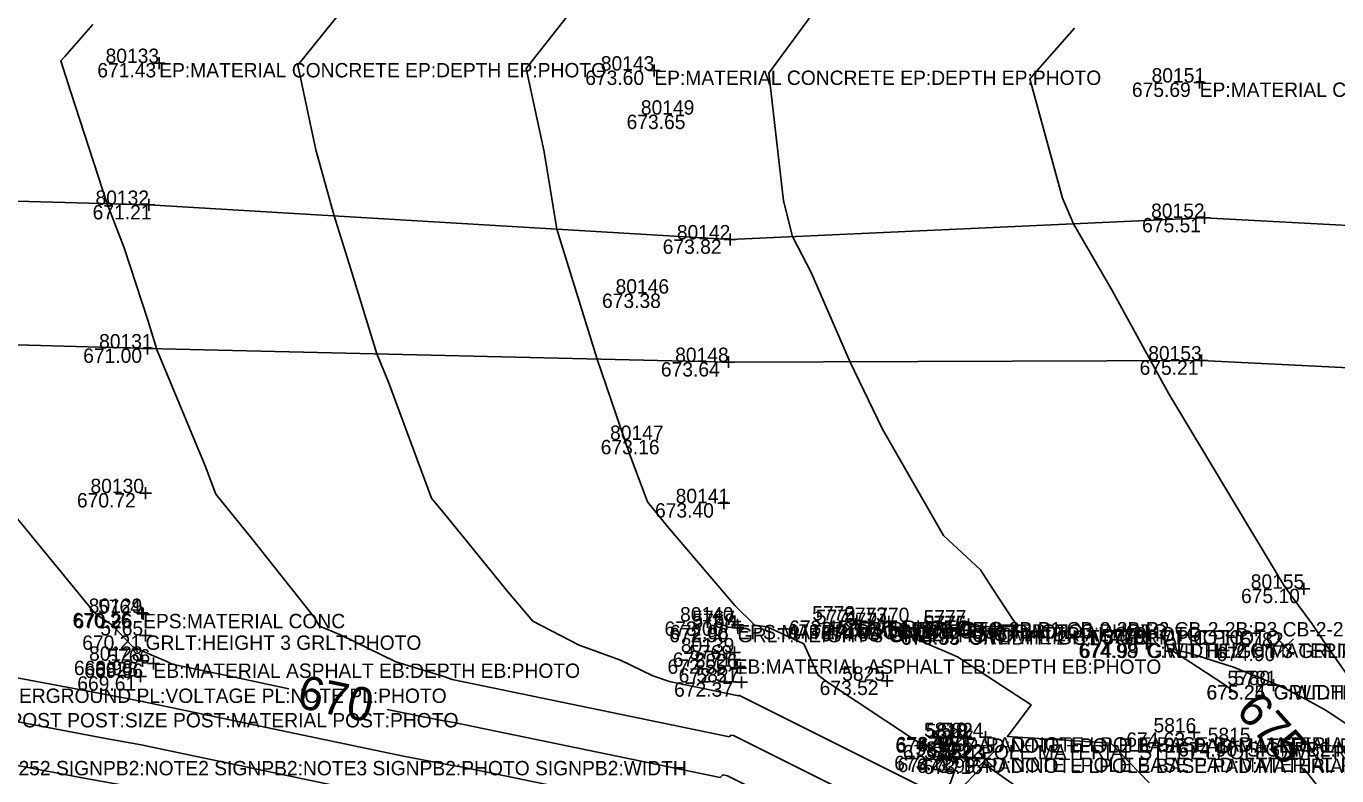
# Model space of a CAD drawing. Extents: x 2129350 to 2137777, y 657588 to 659885.
# Drawn here: x 2132303.8 to 2132413.1, y 658258.4 to 658320.9 of the extents above; entities that cross this region are included whole.
import ezdxf

# ---------------------------------------------------------------- set-up
doc = ezdxf.new("R2010")
doc.units = 0
for name, color, linetype in [('DT_X_Contour_Major', 7, 'Continuous'), ('DT_X_Contour_Minor', 7, 'Continuous'), ('PV_X_COP', 7, 'Continuous'), ('SV_X_Random_Point', 7, 'Continuous'), ('SV_X_Shot_Marker', 7, 'Continuous'), ('SV_X_Text_Comment', 7, 'Continuous'), ('SV_X_Text_Elevation', 7, 'Continuous'), ('SV_X_Text_Name', 7, 'Continuous')]:
    doc.layers.add(name, color=color, linetype=linetype)

msp = doc.modelspace()

# ---------------------------------------------------------------- linework, layer by layer
at = {"layer": 'DT_X_Contour_Major'}
for points in [[(2132293.23, 658326.1), (2132285.81, 658318.48), (2132286.4, 658316.67), (2132289.82, 658306.68), (2132293.45, 658300.04), (2132295.45, 658294.55), (2132297.78, 658289.59), (2132301.02, 658282.15), (2132303.05, 658279.82), (2132309.52, 658271.93), (2132309.75, 658271.74), (2132310.9, 658270.99), (2132312.69, 658269.13), (2132314.2, 658268.47), (2132315.52, 658267.91), (2132315.85, 658267.75), (2132316.2, 658267.64), (2132321.17, 658266.59), (2132325.68, 658265.64)], [(2132391.2, 658320.77), (2132387.49, 658316.53), (2132390.21, 658306.58), (2132391.13, 658304.42), (2132394.35, 658298.86), (2132397.55, 658293.02), (2132399.09, 658290.24), (2132408.69, 658274.23), (2132409.13, 658273.61), (2132409.22, 658273.48), (2132409.37, 658273.3), (2132409.9, 658272.57), (2132411.01, 658271.09), (2132412.16, 658269.34), (2132417.27, 658262.09)], [(2132414.73, 658262.13), (2132413.01, 658263.28), (2132412.05, 658263.89), (2132410.53, 658264.74), (2132409.04, 658265.52), (2132409, 658265.54), (2132407.78, 658266.11), (2132407.77, 658266.11), (2132406.77, 658266.49), (2132404.56, 658267.42), (2132403.86, 658267.64), (2132400.97, 658268.56), (2132400.69, 658268.63), (2132399.13, 658268.98), (2132399.08, 658268.99), (2132400.87, 658267.86), (2132403.59, 658266.08), (2132404.75, 658265.21)], [(2132333.9, 658263.91), (2132336.9, 658263.28), (2132338.61, 658262.97), (2132339.45, 658262.81), (2132361.67, 658258.22), (2132361.89, 658258.45), (2132362.27, 658258.37), (2132376.68, 658251.16), (2132376, 658249.33), (2132378.52, 658247.51), (2132380.47, 658249.52), (2132408.57, 658229.88), (2132413.72, 658225.91), (2132416.46, 658220.37)], [(2132410.34, 658258.99), (2132411.86, 658257.04), (2132412.26, 658256.56), (2132412.51, 658256.2), (2132412.68, 658255.92), (2132412.78, 658255.73), (2132412.85, 658255.57), (2132414.84, 658252.35), (2132422.7, 658241.94), (2132422.96, 658241.23), (2132423.2, 658240.21), (2132423.3, 658238.61), (2132423.25, 658237.29), (2132426.26, 658230.79), (2132426.53, 658232.02), (2132426.14, 658237.04), (2132429.9, 658230.2), (2132435.08, 658214.78), (2132436.4, 658208.94), (2132443, 658190.38), (2132443.77, 658185.41), (2132445.36, 658184.91), (2132446.72, 658180.65)]]:
    msp.add_lwpolyline(points, dxfattribs=at)
at = {"layer": 'DT_X_Contour_Minor'}
for points in [[(2132370.75, 658323.87), (2132365.73, 658317.01), (2132366.94, 658306.36), (2132367.69, 658303.36), (2132369.25, 658300.37), (2132372.48, 658292.93), (2132375.2, 658287.3), (2132380.3, 658278.42), (2132383.37, 658275.57), (2132384.36, 658273.99), (2132386.07, 658271.41), (2132386.5, 658270.82), (2132386.02, 658270.83), (2132385.78, 658270.83), (2132382.37, 658270.81), (2132382.37, 658270.52), (2132377, 658270.74), (2132376.14, 658270.8), (2132375.79, 658270.8), (2132375.74, 658270.8), (2132375.74, 658270.79), (2132375.79, 658270.7), (2132375.81, 658270.69), (2132380.18, 658268.86), (2132381.46, 658268.3), (2132387.61, 658264.28), (2132385.62, 658261.64), (2132394.23, 658261.08), (2132397.44, 658257.79)], [(2132309.35, 658321.06), (2132307.02, 658318.39), (2132306.67, 658318.03), (2132307.52, 658315.42), (2132310.55, 658306.1), (2132311.97, 658302.44), (2132313.93, 658296.39), (2132314.57, 658294.31), (2132314.66, 658294.01), (2132318.71, 658284.24), (2132319.59, 658281.86), (2132322.58, 658278.19), (2132327.81, 658271.61), (2132328.26, 658270.86), (2132330.01, 658270.12), (2132334.61, 658267.88), (2132338.61, 658266.65), (2132339.3, 658266.41), (2132362.43, 658261.63), (2132362.55, 658261.76), (2132362.77, 658261.72), (2132378.29, 658253.96)], [(2132329.91, 658321.99), (2132326.43, 658317.67), (2132327.95, 658310.61), (2132329.47, 658305.09), (2132330.71, 658301.08), (2132333.03, 658293.58), (2132334.01, 658291.23), (2132337.59, 658281.54), (2132338.66, 658280.24), (2132343.99, 658273.69), (2132346.05, 658271.27), (2132349.9, 658269.27), (2132353.36, 658268.02), (2132356.05, 658266.71), (2132357.44, 658266.23), (2132363.19, 658265.04), (2132363.22, 658265.07), (2132363.27, 658265.06), (2132379.9, 658256.75), (2132379.11, 658254.63), (2132380.37, 658253.73), (2132382.62, 658256.07), (2132415.23, 658233.28)], [(2132349.15, 658322.06), (2132345.48, 658317.38), (2132346.98, 658310.45), (2132348.04, 658303.99), (2132349.91, 658297.97), (2132351.41, 658293.15), (2132354.08, 658285.33), (2132355.59, 658281.23), (2132357.27, 658279.17), (2132362.92, 658272.54), (2132364.46, 658271.01), (2132364.39, 658270.96), (2132365.59, 658270.79), (2132368.64, 658269.37), (2132369.8, 658266.8), (2132370.54, 658266.25), (2132377.96, 658261.32), (2132381.5, 658259.55), (2132380.67, 658257.29), (2132381.29, 658256.84), (2132383.7, 658259.34), (2132418.56, 658234.97)], [(2132302.73, 658266.61), (2132312.21, 658264.81), (2132313.33, 658264.6), (2132313.53, 658264.56), (2132313.61, 658264.54), (2132335.25, 658260), (2132338.74, 658259.35), (2132340.47, 658259.04), (2132360.91, 658254.81), (2132361.22, 658255.14), (2132361.76, 658255.02), (2132375.07, 658248.37), (2132374.44, 658246.67), (2132377.6, 658244.4), (2132379.39, 658246.25), (2132405.23, 658228.18), (2132411.56, 658223.31), (2132416.18, 658213.97), (2132417.08, 658213.27), (2132420.19, 658200.58), (2132420.67, 658195.74), (2132424.63, 658179.5)], [(2132288.37, 658265.69), (2132310.27, 658261.52), (2132313.37, 658260.96), (2132313.55, 658260.92), (2132313.77, 658260.88), (2132333.6, 658256.71), (2132338.87, 658255.74), (2132341.49, 658255.26), (2132360.16, 658251.4), (2132360.56, 658251.83), (2132361.26, 658251.68), (2132373.46, 658245.57), (2132372.89, 658244.02), (2132376.68, 658241.29), (2132378.31, 658242.98), (2132401.9, 658226.49), (2132409.41, 658220.71), (2132413.64, 658212.15), (2132414.71, 658211.31), (2132417.56, 658199.67), (2132418.13, 658193.95), (2132421.74, 658179.16)], [(2132288.45, 658262.02), (2132308.33, 658258.23), (2132313.41, 658257.31), (2132313.57, 658257.28), (2132313.94, 658257.21), (2132331.95, 658253.42), (2132339, 658252.13), (2132342.5, 658251.48), (2132359.4, 658247.99), (2132359.89, 658248.52), (2132360.75, 658248.33), (2132371.85, 658242.78), (2132371.33, 658241.36), (2132375.76, 658238.18), (2132377.23, 658239.71), (2132398.57, 658224.79), (2132407.25, 658218.11), (2132411.1, 658210.32), (2132412.34, 658209.35), (2132414.94, 658198.76), (2132415.59, 658192.16), (2132418.84, 658178.82)]]:
    msp.add_lwpolyline(points, dxfattribs=at)
at = {"layer": 'PV_X_COP'}
for points in [[(2131876.1, 658278.75), (2131906.34, 658281.77), (2131958.03, 658288), (2131975.12, 658289.49), (2132011.14, 658296.11), (2132023.11, 658297.81), (2132055.44, 658301.38), (2132113.5, 658304.52), (2132161.57, 658306.03), (2132213.08, 658306.94), (2132256.96, 658307.59), (2132314.02, 658306.01), (2132362.5, 658303.13), (2132402.04, 658304.92), (2132433.33, 658303.27)], [(2131876.1, 658278.75), (2131906.34, 658281.77), (2131958.03, 658288), (2131975.12, 658289.49), (2132011.14, 658296.11), (2132023.11, 658297.81), (2132055.44, 658301.38), (2132113.5, 658304.52), (2132161.57, 658306.03), (2132213.08, 658306.94), (2132256.96, 658307.59), (2132314.02, 658306.01), (2132362.5, 658303.13), (2132402.04, 658304.92), (2132433.33, 658303.27)], [(2132012.72, 658285.93), (2132024.89, 658286.11), (2132056.15, 658288.59), (2132113.91, 658292.02), (2132161.2, 658293.85), (2132212.85, 658295.35), (2132257.33, 658295.62), (2132313.9, 658294.03), (2132362.37, 658292.9), (2132401.81, 658293.03), (2132433.02, 658291.47)], [(2132012.72, 658285.93), (2132024.89, 658286.11), (2132056.15, 658288.59), (2132113.91, 658292.02), (2132161.2, 658293.85), (2132212.85, 658295.35), (2132257.33, 658295.62), (2132313.9, 658294.03), (2132362.37, 658292.9), (2132401.81, 658293.03), (2132433.02, 658291.47)]]:
    msp.add_lwpolyline(points, dxfattribs=at)
at = {"layer": 'SV_X_Random_Point'}
for p, q in [((2132408.14, 658268.47), (2132409.47, 658269.8)), ((2132408.14, 658269.8), (2132409.47, 658268.47)), ((2132381.3, 658260.94), (2132382.63, 658262.28)), ((2132381.3, 658262.28), (2132382.63, 658260.94)), ((2132381.12, 658259.38), (2132382.46, 658260.71)), ((2132381.12, 658260.71), (2132382.46, 658259.38)), ((2132383.16, 658259.05), (2132384.49, 658260.38)), ((2132383.16, 658260.38), (2132384.49, 658259.05))]:
    msp.add_line(p, q, dxfattribs=at)
at = {"layer": 'SV_X_Shot_Marker'}
for p, q in [((2132314.38, 658317.85), (2132315.38, 658317.85)), ((2132314.88, 658318.35), (2132314.88, 658317.35)), ((2132314.88, 658317.85), (2132314.88, 658317.85)), ((2132355.67, 658317.22), (2132356.67, 658317.22)), ((2132356.17, 658317.72), (2132356.17, 658316.72)), ((2132356.17, 658317.22), (2132356.17, 658317.22)), ((2132401.65, 658316.72), (2132401.65, 658315.72)), ((2132401.15, 658316.22), (2132402.15, 658316.22)), ((2132401.65, 658316.22), (2132401.65, 658316.22)), ((2132313.52, 658306.01), (2132314.52, 658306.01)), ((2132314.02, 658306.51), (2132314.02, 658305.51)), ((2132314.02, 658306.01), (2132314.02, 658306.01)), ((2132401.54, 658304.92), (2132402.54, 658304.92)), ((2132402.04, 658305.42), (2132402.04, 658304.42)), ((2132402.04, 658304.92), (2132402.04, 658304.92)), ((2132362.5, 658303.63), (2132362.5, 658302.63)), ((2132362, 658303.13), (2132363, 658303.13)), ((2132362.5, 658303.13), (2132362.5, 658303.13)), ((2132313.4, 658294.03), (2132314.4, 658294.03)), ((2132313.9, 658294.53), (2132313.9, 658293.53)), ((2132313.9, 658294.03), (2132313.9, 658294.03)), ((2132361.87, 658292.9), (2132362.87, 658292.9)), ((2132362.37, 658293.4), (2132362.37, 658292.4)), ((2132362.37, 658292.9), (2132362.37, 658292.9)), ((2132401.31, 658293.03), (2132402.31, 658293.03)), ((2132401.81, 658293.53), (2132401.81, 658292.53)), ((2132401.81, 658293.03), (2132401.81, 658293.03)), ((2132313.23, 658281.96), (2132314.23, 658281.96)), ((2132313.73, 658282.46), (2132313.73, 658281.46)), ((2132313.73, 658281.96), (2132313.73, 658281.96)), ((2132361.48, 658281.12), (2132362.48, 658281.12)), ((2132361.98, 658281.62), (2132361.98, 658280.62)), ((2132361.98, 658281.12), (2132361.98, 658281.12)), ((2132410.35, 658274.48), (2132410.35, 658273.48)), ((2132409.85, 658273.98), (2132410.85, 658273.98)), ((2132410.35, 658273.98), (2132410.35, 658273.98)), ((2132312.94, 658271.96), (2132313.94, 658271.96)), ((2132313.04, 658271.88), (2132314.04, 658271.88)), ((2132313.44, 658272.46), (2132313.44, 658271.46)), ((2132313.44, 658271.96), (2132313.44, 658271.96)), ((2132313.54, 658272.38), (2132313.54, 658271.38)), ((2132313.54, 658271.88), (2132313.54, 658271.88)), ((2132362.38, 658271.25), (2132363.38, 658271.25)), ((2132362.6, 658270.96), (2132363.6, 658270.96)), ((2132362.88, 658271.75), (2132362.88, 658270.75)), ((2132362.88, 658271.25), (2132362.88, 658271.25)), ((2132363.1, 658271.46), (2132363.1, 658270.46)), ((2132363.1, 658270.96), (2132363.1, 658270.96)), ((2132363.13, 658271.21), (2132363.13, 658270.21)), ((2132372.44, 658271.02), (2132373.44, 658271.02)), ((2132372.56, 658271.33), (2132373.56, 658271.33)), ((2132372.94, 658271.52), (2132372.94, 658270.52)), ((2132372.94, 658271.02), (2132372.94, 658271.02)), ((2132373.06, 658271.83), (2132373.06, 658270.83)), ((2132373.06, 658271.33), (2132373.06, 658271.33)), ((2132375.23, 658271.21), (2132376.23, 658271.21)), ((2132375.29, 658270.79), (2132376.29, 658270.79)), ((2132375.73, 658271.71), (2132375.73, 658270.71)), ((2132375.73, 658271.21), (2132375.73, 658271.21)), ((2132375.79, 658271.29), (2132375.79, 658270.29)), ((2132375.79, 658270.79), (2132375.79, 658270.79)), ((2132381.87, 658271.01), (2132382.87, 658271.01)), ((2132382.37, 658271.51), (2132382.37, 658270.51)), ((2132382.37, 658271.03), (2132382.37, 658270.03)), ((2132382.37, 658271.01), (2132382.37, 658271.01)), ((2132382.38, 658271), (2132382.38, 658270)), ((2132313.24, 658270.08), (2132314.24, 658270.08)), ((2132313.74, 658270.58), (2132313.74, 658269.58)), ((2132313.74, 658270.08), (2132313.74, 658270.08)), ((2132362.63, 658270.71), (2132363.63, 658270.71)), ((2132363.13, 658270.71), (2132363.13, 658270.71)), ((2132381.87, 658270.53), (2132382.87, 658270.53)), ((2132381.88, 658270.5), (2132382.88, 658270.5)), ((2132382.37, 658270.53), (2132382.37, 658270.53)), ((2132382.38, 658270.5), (2132382.38, 658270.5)), ((2132397.21, 658269.92), (2132397.21, 658268.92)), ((2132397.31, 658269.9), (2132397.31, 658268.9)), ((2132362.36, 658268.67), (2132363.36, 658268.67)), ((2132362.86, 658269.17), (2132362.86, 658268.17)), ((2132362.86, 658268.67), (2132362.86, 658268.67)), ((2132362.87, 658268.58), (2132362.87, 658267.58)), ((2132396.71, 658269.42), (2132397.71, 658269.42)), ((2132396.81, 658269.4), (2132397.81, 658269.4)), ((2132397.21, 658269.42), (2132397.21, 658269.42)), ((2132397.31, 658269.4), (2132397.31, 658269.4)), ((2132312.98, 658267.97), (2132313.98, 658267.97)), ((2132313.48, 658268.47), (2132313.48, 658267.47)), ((2132313.48, 658267.97), (2132313.48, 658267.97)), ((2132313.9, 658267.74), (2132314.9, 658267.74)), ((2132314.4, 658268.24), (2132314.4, 658267.24)), ((2132314.4, 658267.74), (2132314.4, 658267.74)), ((2132362.37, 658268.08), (2132363.37, 658268.08)), ((2132362.87, 658268.08), (2132362.87, 658268.08)), ((2132363.37, 658267.85), (2132363.37, 658266.85)), ((2132312.81, 658266.67), (2132313.81, 658266.67)), ((2132313.31, 658267.17), (2132313.31, 658266.17)), ((2132313.31, 658266.67), (2132313.31, 658266.67)), ((2132362.87, 658267.35), (2132363.87, 658267.35)), ((2132363.37, 658267.35), (2132363.37, 658267.35)), ((2132363.44, 658266.67), (2132363.44, 658265.67)), ((2132375.59, 658266.8), (2132375.59, 658265.8)), ((2132407.82, 658266.44), (2132407.82, 658265.44)), ((2132407.82, 658266.43), (2132407.82, 658265.43)), ((2132362.94, 658266.17), (2132363.94, 658266.17)), ((2132363.44, 658266.17), (2132363.44, 658266.17)), ((2132375.09, 658266.3), (2132376.09, 658266.3)), ((2132375.59, 658266.3), (2132375.59, 658266.3)), ((2132407.32, 658265.94), (2132408.32, 658265.94)), ((2132407.32, 658265.93), (2132408.32, 658265.93)), ((2132407.82, 658265.94), (2132407.82, 658265.94)), ((2132407.82, 658265.93), (2132407.82, 658265.93)), ((2132383.8, 658262.09), (2132383.8, 658261.09)), ((2132401.18, 658262.49), (2132401.18, 658261.49)), ((2132381.61, 658261.5), (2132382.61, 658261.5)), ((2132382.11, 658262), (2132382.11, 658261)), ((2132382.11, 658261.5), (2132382.11, 658261.5)), ((2132383.3, 658261.59), (2132384.3, 658261.59)), ((2132383.8, 658261.59), (2132383.8, 658261.59)), ((2132400.68, 658261.99), (2132401.68, 658261.99)), ((2132401.18, 658261.99), (2132401.18, 658261.99)), ((2132381.69, 658259.89), (2132382.69, 658259.89)), ((2132382.19, 658260.39), (2132382.19, 658259.39)), ((2132382.19, 658259.89), (2132382.19, 658259.89)), ((2132383.73, 658260.31), (2132383.73, 658259.31)), ((2132383.23, 658259.81), (2132384.23, 658259.81)), ((2132383.73, 658259.81), (2132383.73, 658259.81))]:
    msp.add_line(p, q, dxfattribs=at)

# ---------------------------------------------------------------- texts
at = {"layer": 'DT_X_Contour_Major'}
for s, rotation, p in [('670', 348.1256, (2132326.27, 658264.09)), ('675', 311.9159, (2132404.58, 658263.73))]:
    msp.add_text(s, height=2.8, rotation=rotation, dxfattribs=at).set_placement(p)
at = {"layer": 'SV_X_Text_Comment'}
for s, p in [('EP:MATERIAL CONCRETE EP:DEPTH EP:PHOTO', (2132314.88, 658316.65)), ('EP:MATERIAL CONCRETE EP:DEPTH EP:PHOTO', (2132356.17, 658316.02)), ('EP:MATERIAL CONCRETE EP:DEPTH EP:PHOTO', (2132401.65, 658315.02)), ('EPS:MATERIAL CONC', (2132313.54, 658270.68)), ('EPS:MATERIAL CONC', (2132363.1, 658269.76)), ('C:WIDTH 2 C:MATERIAL C:PHOTO', (2132372.94, 658269.82)), ('GUT:PHOTO', (2132373.06, 658270.13)), ('GUT:PHOTO', (2132375.73, 658270.01)), ('C:WIDTH 2 C:MATERIAL C:PHOTO', (2132375.79, 658269.59)), ('2-2B CB-2-2B:P1 CB-2-2B:P2 CB-2-2B:P3 CB-2-2B:P4 CB-2-2B:P5 CB-2-2B:N5 CB-2-2B:P', (2132377.71, 658270)), ('GUT:PHOTO', (2132382.37, 658269.81)), ('GRLT:HEIGHT 3 GRLT:PHOTO', (2132313.74, 658268.88)), ('GRLT:HEIGHT 3 GRLT:PHOTO', (2132363.13, 658269.51)), ('GRLT:HEIGHT 3 GRLT:PHOTO', (2132382.37, 658269.33)), ('C:WIDTH 2 C:MATERIAL C:PHOTO', (2132382.38, 658269.3)), ('C:WIDTH 2 C:MATERIAL C:PHOTO', (2132397.21, 658268.22)), ('GRLT:HEIGHT 3 GRLT:PHOTO', (2132397.31, 658268.2)), ('EB:MATERIAL ASPHALT EB:DEPTH EB:PHOTO', (2132314.4, 658266.54)), ('EB:MATERIAL ASPHALT EB:DEPTH EB:PHOTO', (2132362.87, 658266.88)), ('PL:LOCATION UNDERGROUND PL:VOLTAGE PL:NOTE PL:PHOTO', (2132288.65, 658264.45)), ('GRLT:HEIGHT 3 GRLT:PHOTO', (2132407.82, 658264.74)), ('C:WIDTH GUT C:MATERIAL C:PHOTO', (2132407.82, 658264.73)), ('POST:USE SIGN POST POST:SIZE POST:MATERIAL POST:PHOTO', (2132289.46, 658262.41)), ('PAD:NOTE LPOLE BASE PAD:MATERIAL PAD:PHOTO', (2132382.11, 658260.3)), ('LPOLE:MATERIAL STEEL LPOLE:OWNER LPOLE:POLE# LPOLE:PHOTO', (2132382.53, 658259.75)), ('PAD:NOTE LPOLE BASE PAD:MATERIAL PAD:PHOTO', (2132383.8, 658260.39)), ('SIGNPB2:NOTE1 DO NOT SIGNPB2:NOTE2 SIGNPB2:NOTE3 SIGNPB2:PHOTO SIGNPB2:WIDT', (2132405.61, 658259.98)), ('PAD:NOTE LPOLE BASE PAD:MATERIAL PAD:PHOTO', (2132382.19, 658258.68)), ('PAD:NOTE LPOLE BASE PAD:MATERIAL PAD:PHOTO', (2132383.73, 658258.61)), ('SIGNPB2:NOTE1 252 SIGNPB2:NOTE2 SIGNPB2:NOTE3 SIGNPB2:PHOTO SIGNPB2:WIDTH', (2132289.95, 658258.41))]:
    msp.add_text(s, height=1.2, dxfattribs=at).set_placement(p)
at = {"layer": 'SV_X_Text_Elevation'}
for s, p in [('671.43', (2132309.72, 658316.65)), ('673.60', (2132350.41, 658316.02)), ('675.69', (2132396, 658315.02)), ('673.65', (2132353.86, 658312.34)), ('671.21', (2132309.33, 658304.8)), ('675.51', (2132396.85, 658303.72)), ('673.82', (2132356.87, 658301.93)), ('673.38', (2132351.81, 658297.41)), ('671.00', (2132308.54, 658292.83)), ('673.64', (2132356.72, 658291.69)), ('675.21', (2132396.64, 658291.83)), ('673.16', (2132351.7, 658285.2)), ('670.72', (2132308.02, 658280.76)), ('673.40', (2132356.23, 658279.92)), ('675.10', (2132405.1, 658272.78)), ('670.26', (2132307.65, 658270.76)), ('670.26', (2132307.74, 658270.68)), ('673.00', (2132357.02, 658270.05)), ('672.98', (2132357.47, 658269.76)), ('673.47', (2132367.29, 658269.82)), ('673.45', (2132367.41, 658270.13)), ('674.05', (2132370.05, 658269.59)), ('673.52', (2132370.1, 658270.01)), ('673.61', (2132372.48, 658270)), ('673.85', (2132376.73, 658269.81)), ('670.21', (2132308.46, 658268.88)), ('672.90', (2132357.41, 658269.51)), ('673.99', (2132376.7, 658269.33)), ('674.33', (2132376.74, 658269.3)), ('672.71', (2132357.71, 658267.47)), ('674.98', (2132391.55, 658268.22)), ('674.99', (2132391.65, 658268.2)), ('674.90', (2132403.05, 658267.94)), ('669.98', (2132307.77, 658266.77)), ('669.96', (2132308.63, 658266.54)), ('672.55', (2132357.27, 658266.88)), ('669.61', (2132308.05, 658265.47)), ('672.51', (2132358.2, 658266.15)), ('672.37', (2132357.82, 658264.97)), ('673.52', (2132369.96, 658265.11)), ('675.25', (2132402.21, 658264.73)), ('675.24', (2132402.23, 658264.74)), ('674.00', (2132376.27, 658260.3)), ('673.48', (2132376.31, 658260.41)), ('673.28', (2132376.89, 658259.75)), ('673.97', (2132378.14, 658260.39)), ('674.63', (2132395.53, 658260.79)), ('674.90', (2132399.86, 658259.98)), ('673.22', (2132376.18, 658258.84)), ('674.02', (2132376.46, 658258.68)), ('673.99', (2132378.06, 658258.61)), ('673.16', (2132378.58, 658258.52))]:
    msp.add_text(s, height=1.2, dxfattribs=at).set_placement(p)
at = {"layer": 'SV_X_Text_Name'}
for s, p in [('80133', (2132310.41, 658317.85)), ('80143', (2132351.71, 658317.22)), ('80151', (2132397.64, 658316.22)), ('80149', (2132355.05, 658313.54)), ('80132', (2132309.57, 658306.01)), ('80152', (2132397.6, 658304.92)), ('80142', (2132358.05, 658303.13)), ('80146', (2132352.94, 658298.61)), ('80131', (2132309.87, 658294.03)), ('80148', (2132357.91, 658292.9)), ('80153', (2132397.36, 658293.03)), ('80147', (2132352.48, 658286.4)), ('80130', (2132309.15, 658281.96)), ('80141', (2132357.95, 658281.12)), ('80155', (2132405.91, 658273.98)), ('80129', (2132309, 658271.96)), ('5764', (2132309.78, 658271.88)), ('80140', (2132358.32, 658271.25)), ('5767', (2132359.33, 658270.96)), ('5768', (2132359.35, 658270.71)), ('5772', (2132369.34, 658271.33)), ('5771', (2132369.64, 658271.02)), ('5773', (2132372, 658271.21)), ('5774', (2132372.07, 658270.79)), ('5770', (2132373.87, 658271.2)), ('5777', (2132378.63, 658271.01)), ('5765', (2132309.97, 658270.08)), ('5776', (2132378.58, 658270.5)), ('5775', (2132378.64, 658270.53)), ('80139', (2132358.38, 658268.67)), ('5778', (2132393.47, 658269.42)), ('5779', (2132393.57, 658269.4)), ('5782', (2132405.07, 658269.14)), ('80128', (2132309.03, 658267.97)), ('5766', (2132310.56, 658267.74)), ('5769', (2132359.09, 658268.08)), ('5828', (2132309.55, 658266.67)), ('5826', (2132359.54, 658267.35)), ('5825', (2132371.84, 658266.3)), ('5827', (2132359.69, 658266.17)), ('5780', (2132403.96, 658265.94)), ('5781', (2132404.5, 658265.93)), ('5816', (2132397.8, 658261.99)), ('5819', (2132378.66, 658261.61)), ('5818', (2132378.81, 658261.5)), ('5817', (2132379.23, 658260.95)), ('5824', (2132380.05, 658261.59)), ('5815', (2132402.32, 658261.18)), ('5820', (2132377.94, 658260.04)), ('5821', (2132378.88, 658259.89)), ('5822', (2132379.99, 658259.81)), ('5823', (2132380.08, 658259.72))]:
    msp.add_text(s, height=1.2, dxfattribs=at).set_placement(p)

doc.saveas('drawing.dxf')
